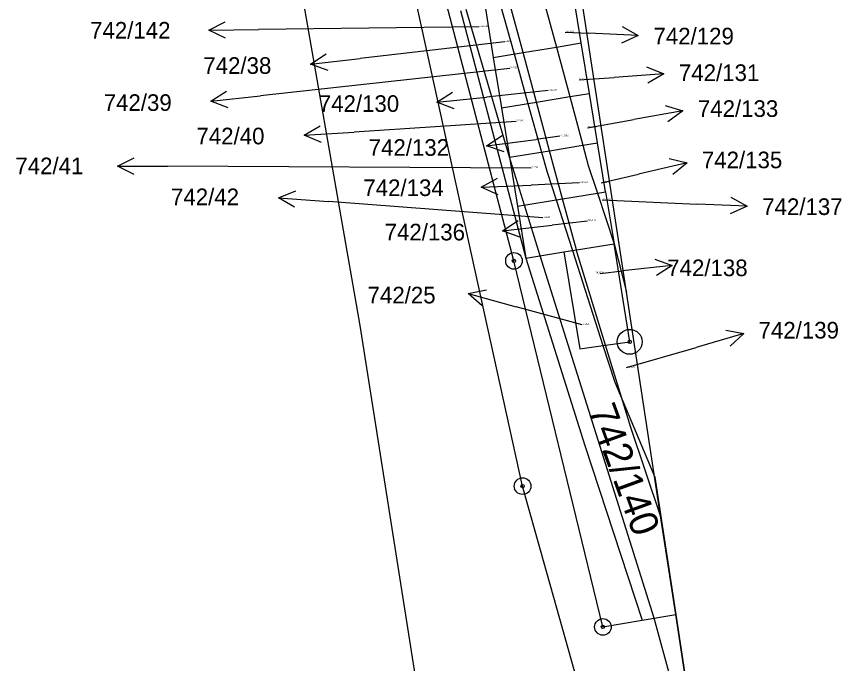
# Model space of a CAD drawing. Extents: x -755819 to -753140, y -1169796 to -1166000.
# Drawn here: x -754501.83 to -754452.21, y -1167225.7 to -1167186.78 of the extents above; entities that cross this region are included whole.
import ezdxf

# ---------------------------------------------------------------- set-up
doc = ezdxf.new("R2010")
doc.units = 0
for name, color, linetype in [('Vrstva 1', 7, 'Continuous'), ('Vrstva 13', 7, 'Continuous'), ('Vrstva 16', 7, 'Continuous'), ('Vrstva 18', 7, 'Continuous'), ('Vrstva 24', 7, 'Continuous'), ('Vrstva 27', 7, 'Continuous'), ('Vrstva 62', 7, 'Continuous')]:
    doc.layers.add(name, color=color, linetype=linetype)

msp = doc.modelspace()

# ---------------------------------------------------------------- linework, layer by layer
at = {"layer": 'Vrstva 1'}
for p, q in [((-754499.14, -1167102.51), (-754481.17, -1167205.37)), ((-754471.39, -1167215.03), (-754480.21, -1167174.93)), ((-754471.91, -1167201.48), (-754478.78, -1167175.28)), ((-754470.17, -1167185.61), (-754469.36, -1167188.62)), ((-754467.86, -1167188.37), (-754468.36, -1167185.32)), ((-754471.36, -1167188.95), (-754472.18, -1167185.94)), ((-754475.13, -1167186.42), (-754471.19, -1167201.31)), ((-754473.65, -1167186.18), (-754473.16, -1167189.24)), ((-754471.36, -1167188.95), (-754469.36, -1167188.62)), ((-754469.36, -1167188.62), (-754467.86, -1167188.37)), ((-754469.36, -1167188.62), (-754468.56, -1167191.6)), ((-754467.37, -1167191.41), (-754467.86, -1167188.37)), ((-754473.16, -1167189.24), (-754471.36, -1167188.95)), ((-754470.56, -1167191.93), (-754471.36, -1167188.95)), ((-754473.16, -1167189.24), (-754472.66, -1167192.27)), ((-754470.56, -1167191.93), (-754468.56, -1167191.6)), ((-754468.56, -1167191.6), (-754467.37, -1167191.41)), ((-754468.56, -1167191.6), (-754467.77, -1167194.53)), ((-754466.88, -1167194.39), (-754467.37, -1167191.41)), ((-754472.66, -1167192.27), (-754470.56, -1167191.93)), ((-754469.77, -1167194.86), (-754470.56, -1167191.93)), ((-754472.66, -1167192.27), (-754472.18, -1167195.25)), ((-754469.77, -1167194.86), (-754467.77, -1167194.53)), ((-754467.77, -1167194.53), (-754466.88, -1167194.39)), ((-754467.77, -1167194.53), (-754467.44, -1167195.75)), ((-754466.4, -1167197.33), (-754466.88, -1167194.39)), ((-754472.18, -1167195.25), (-754469.77, -1167194.86)), ((-754468.99, -1167197.75), (-754469.77, -1167194.86)), ((-754472.18, -1167195.25), (-754471.7, -1167198.19)), ((-754467.44, -1167195.75), (-754466.89, -1167197.41)), ((-754468.99, -1167197.75), (-754466.89, -1167197.41)), ((-754466.89, -1167197.41), (-754466.4, -1167197.33)), ((-754466.89, -1167197.41), (-754465.89, -1167200.45)), ((-754466.4, -1167197.33), (-754465.89, -1167200.45)), ((-754471.7, -1167198.19), (-754468.99, -1167197.75)), ((-754468.16, -1167200.82), (-754468.99, -1167197.75)), ((-754471.7, -1167198.19), (-754471.19, -1167201.31)), ((-754468.16, -1167200.82), (-754465.89, -1167200.45)), ((-754465.89, -1167200.45), (-754465.14, -1167203.37)), ((-754464.95, -1167206.35), (-754465.89, -1167200.45)), ((-754471.19, -1167201.31), (-754468.91, -1167200.94)), ((-754468.91, -1167200.94), (-754468.16, -1167200.82)), ((-754468.91, -1167200.94), (-754467.95, -1167206.77)), ((-754468.11, -1167201), (-754468.16, -1167200.82)), ((-754466.4, -1167206.55), (-754468.11, -1167201)), ((-754466.56, -1167223.5), (-754471.91, -1167201.48)), ((-754471.19, -1167201.31), (-754467.65, -1167212.59)), ((-754481.17, -1167205.37), (-754473.07, -1167256.91)), ((-754466.4, -1167206.55), (-754464.95, -1167206.35)), ((-754467.95, -1167206.77), (-754466.4, -1167206.55)), ((-754464.88, -1167211.5), (-754466.4, -1167206.55)), ((-754463.09, -1167216.81), (-754464.88, -1167211.5)), ((-754467.65, -1167212.59), (-754464.2, -1167223.1)), ((-754460.56, -1167253.62), (-754471.39, -1167215.03)), ((-754464.2, -1167223.1), (-754462.18, -1167222.76)), ((-754466.56, -1167223.5), (-754464.2, -1167223.1))]:
    msp.add_line(p, q, dxfattribs=at)
at = {"layer": 'Vrstva 13'}
for p, q in [((-754465.14, -1167203.37), (-754471.76, -1167160.04)), ((-754463.09, -1167216.81), (-754465.14, -1167203.37)), ((-754462.18, -1167222.76), (-754463.09, -1167216.81)), ((-754460.27, -1167235.27), (-754462.18, -1167222.76))]:
    msp.add_line(p, q, dxfattribs=at)
at = {"layer": 'Vrstva 16'}
for p, q in [((-754490.27, -1167187.607), (-754487.27, -1167187.57)), ((-754474, -1167187.41), (-754487.27, -1167187.57)), ((-754468.83, -1167187.73), (-754467.43, -1167187.79)), ((-754464.433, -1167187.92), (-754467.43, -1167187.79)), ((-754472.47, -1167188.31), (-754481.16, -1167189.3)), ((-754484.14, -1167189.642), (-754481.16, -1167189.3)), ((-754472.15, -1167189.9), (-754487.16, -1167191.55)), ((-754468, -1167190.6), (-754465.89, -1167190.45)), ((-754462.898, -1167190.226), (-754465.89, -1167190.45)), ((-754490.142, -1167191.877), (-754487.16, -1167191.55)), ((-754469.85, -1167191.24), (-754473.57, -1167191.63)), ((-754476.554, -1167191.942), (-754473.57, -1167191.63)), ((-754461.756, -1167192.456), (-754464.71, -1167192.98)), ((-754467.49, -1167193.47), (-754464.71, -1167192.98)), ((-754471.77, -1167193.09), (-754481.53, -1167193.73)), ((-754484.524, -1167193.925), (-754481.53, -1167193.73)), ((-754469.15, -1167193.98), (-754470.58, -1167194.17)), ((-754473.555, -1167194.557), (-754470.58, -1167194.17)), ((-754495.75, -1167195.776), (-754492.75, -1167195.79)), ((-754470.87, -1167195.9), (-754492.75, -1167195.79)), ((-754461.499, -1167195.574), (-754464.42, -1167196.26)), ((-754466.66, -1167196.79), (-754464.42, -1167196.26)), ((-754473.877, -1167197.05), (-754470.88, -1167196.92)), ((-754468, -1167196.79), (-754470.88, -1167196.92)), ((-754486.061, -1167197.683), (-754483.07, -1167197.91)), ((-754470.17, -1167198.9), (-754483.07, -1167197.91)), ((-754466.6, -1167197.81), (-754460.89, -1167198.06)), ((-754457.893, -1167198.19), (-754460.89, -1167198.06)), ((-754472.601, -1167199.666), (-754469.62, -1167199.33)), ((-754467.49, -1167199.09), (-754469.62, -1167199.33)), ((-754462.397, -1167201.764), (-754465.38, -1167202.08)), ((-754466.73, -1167202.23), (-754465.38, -1167202.08)), ((-754474.661, -1167203.44), (-754471.77, -1167204.24)), ((-754467.8, -1167205.33), (-754471.77, -1167204.24)), ((-754458.079, -1167205.853), (-754460.96, -1167206.69)), ((-754465.15, -1167207.9), (-754460.96, -1167206.69))]:
    msp.add_line(p, q, dxfattribs=at)
for points in [[(-754489.264, -1167188.094), (-754490.27, -1167187.607), (-754489.276, -1167187.094)], [(-754465.41, -1167187.377), (-754464.433, -1167187.92), (-754465.454, -1167188.376)], [(-754483.09, -1167190.025), (-754484.14, -1167189.642), (-754483.204, -1167189.031)], [(-754463.933, -1167189.802), (-754462.898, -1167190.226), (-754463.858, -1167190.8)], [(-754489.094, -1167192.265), (-754490.142, -1167191.877), (-754489.203, -1167191.271)], [(-754475.507, -1167192.335), (-754476.554, -1167191.942), (-754475.611, -1167191.341)], [(-754462.828, -1167192.138), (-754461.756, -1167192.456), (-754462.653, -1167193.123)], [(-754483.493, -1167194.359), (-754484.524, -1167193.925), (-754483.558, -1167193.361)], [(-754472.499, -1167194.924), (-754473.555, -1167194.557), (-754472.628, -1167193.932)], [(-754494.752, -1167196.28), (-754495.75, -1167195.776), (-754494.748, -1167195.28)], [(-754462.587, -1167195.316), (-754461.499, -1167195.574), (-754462.359, -1167196.29)], [(-754472.857, -1167197.506), (-754473.877, -1167197.05), (-754472.9, -1167196.507)], [(-754485.102, -1167198.257), (-754486.061, -1167197.683), (-754485.026, -1167197.26)], [(-754458.87, -1167197.647), (-754457.893, -1167198.19), (-754458.914, -1167198.646)], [(-754471.551, -1167200.051), (-754472.601, -1167199.666), (-754471.663, -1167199.057)], [(-754463.444, -1167201.372), (-754462.397, -1167201.764), (-754463.338, -1167202.366)], [(-754473.831, -1167204.189), (-754474.661, -1167203.44), (-754473.564, -1167203.225)], [(-754459.179, -1167205.652), (-754458.079, -1167205.853), (-754458.9, -1167206.612)]]:
    msp.add_lwpolyline(points, dxfattribs=at)
at = {"layer": 'Vrstva 24'}
for centre, radius in [((-754471.91, -1167201.48), 0.5), ((-754471.91, -1167201.48), 0.1), ((-754464.95, -1167206.35), 0.75), ((-754464.95, -1167206.35), 0.1), ((-754471.39, -1167215.03), 0.5), ((-754471.39, -1167215.03), 0.1), ((-754466.56, -1167223.5), 0.5), ((-754466.56, -1167223.5), 0.1)]:
    msp.add_circle(centre, radius, dxfattribs=at)
at = {"layer": 'Vrstva 27'}
for p, q in [((-754472.74, -1167186.03), (-754471.9, -1167189.03)), ((-754472.18, -1167195.25), (-754474.79, -1167186.36)), ((-754471.9, -1167189.03), (-754471.07, -1167192.01)), ((-754471.07, -1167192.01), (-754470.25, -1167194.94)), ((-754470.25, -1167194.94), (-754469.91, -1167196.15)), ((-754471.28, -1167198.12), (-754472.18, -1167195.25)), ((-754469.91, -1167196.15), (-754469.38, -1167197.81)), ((-754469.38, -1167197.81), (-754468.4, -1167200.86)), ((-754470.33, -1167201.17), (-754471.28, -1167198.12)), ((-754468.4, -1167200.86), (-754466.56, -1167206.57)), ((-754467.75, -1167209.39), (-754470.33, -1167201.17)), ((-754466.56, -1167206.57), (-754465.85, -1167208.77)), ((-754465.85, -1167208.77), (-754463.44, -1167214.49)), ((-754463.48, -1167222.98), (-754467.75, -1167209.39)), ((-754463.44, -1167214.49), (-754462.18, -1167222.76)), ((-754462.18, -1167222.76), (-754460.44, -1167234.16)), ((-754460.44, -1167234.16), (-754463.48, -1167222.98))]:
    msp.add_line(p, q, dxfattribs=at)

# ---------------------------------------------------------------- texts
at = {"layer": 'Vrstva 18'}
for s, p in [('742/142', (-754473.986, -1167187.41)), ('742/129', (-754468.816, -1167187.73)), ('742/38', (-754472.456, -1167188.31)), ('742/39', (-754472.136, -1167189.9)), ('742/131', (-754467.986, -1167190.6)), ('742/130', (-754469.836, -1167191.24)), ('742/40', (-754471.756, -1167193.09)), ('742/133', (-754467.476, -1167193.47)), ('742/132', (-754469.136, -1167193.98)), ('742/41', (-754470.856, -1167195.9)), ('742/134', (-754467.986, -1167196.79)), ('742/135', (-754466.646, -1167196.79)), ('742/137', (-754466.586, -1167197.81)), ('742/42', (-754470.156, -1167198.9)), ('742/136', (-754467.476, -1167199.09)), ('742/138', (-754467.001, -1167202.23)), ('742/25', (-754467.786, -1167205.33)), ('742/139', (-754465.136, -1167207.9))]:
    msp.add_text(s, height=0.1, dxfattribs=at).set_placement(p)
msp.add_text('742/140', height=1.7, rotation=290.0312, dxfattribs=at).set_placement((-754467.497, -1167210.44))
at = {"layer": 'Vrstva 62'}
for s, p in [('742/142', (-754497.399, -1167188.11)), ('742/129', (-754463.521, -1167188.46)), ('742/38', (-754490.592, -1167190.23)), ('742/131', (-754461.991, -1167190.66)), ('742/39', (-754496.582, -1167192.46)), ('742/130', (-754483.648, -1167192.52)), ('742/133', (-754460.851, -1167192.82)), ('742/40', (-754491.004, -1167194.47)), ('742/132', (-754480.648, -1167195.16)), ('742/135', (-754460.611, -1167195.91)), ('742/41', (-754501.895, -1167196.27)), ('742/134', (-754480.968, -1167197.58)), ('742/42', (-754492.534, -1167198.13)), ('742/137', (-754456.981, -1167198.72)), ('742/136', (-754479.688, -1167200.25)), ('742/138', (-754462.694, -1167202.4)), ('742/25', (-754480.714, -1167204.04)), ('742/139', (-754457.201, -1167206.15))]:
    msp.add_text(s, height=1, dxfattribs=at).set_placement(p)

doc.saveas('drawing.dxf')
